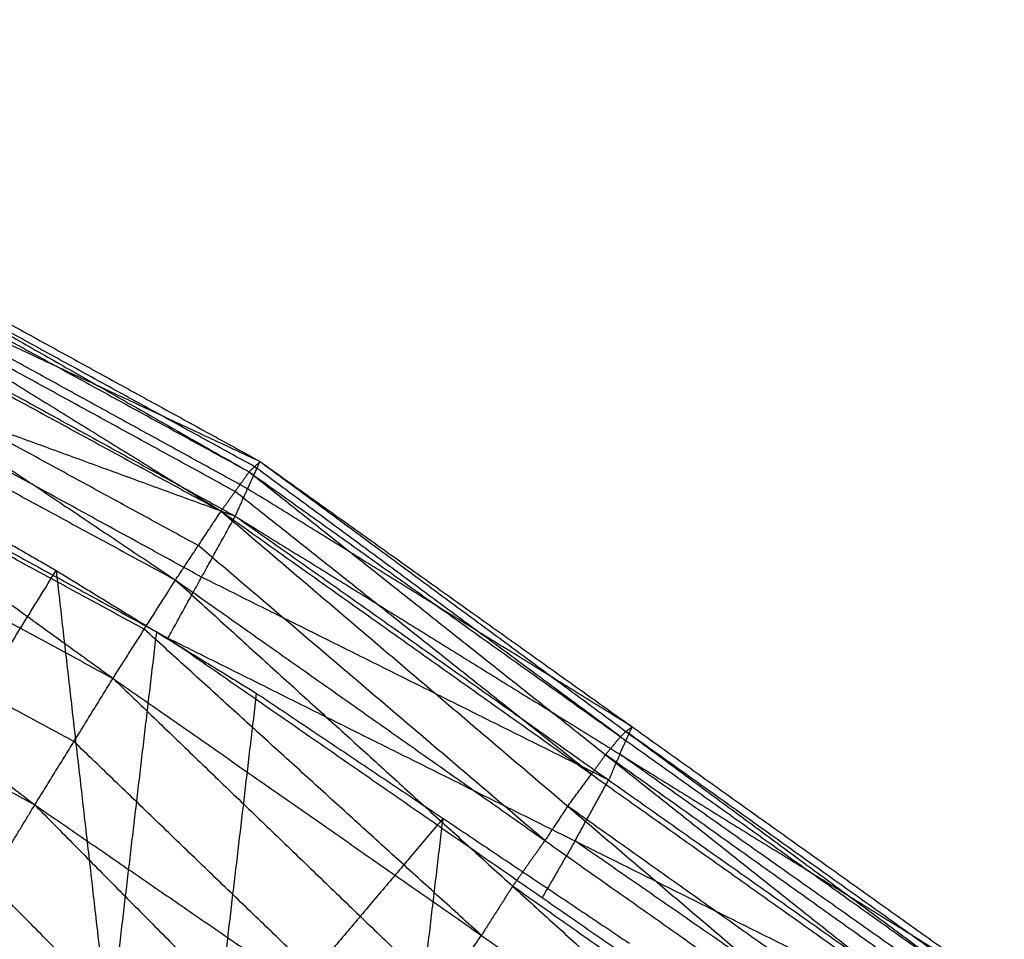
# Model space of a CAD drawing. Header units: millimetres. Extents: x -106 to 110, y -96 to 120.
# Tile 906 of 1020: x 53.89 to 57.32, y 104.39 to 107.6. Entities that reach past the tile are written whole.
import ezdxf

# ---------------------------------------------------------------- set-up
doc = ezdxf.new("R2010")
doc.units = ezdxf.units.MM
doc.header["$MEASUREMENT"] = 0
doc.layers.add('Default', color=7, linetype='Continuous', true_color=0x000000)

msp = doc.modelspace()

# ---------------------------------------------------------------- linework, layer by layer
at = {"layer": 'Default'}
for points in [[(51.9279, 107.5951, 11.4278), (53.31, 106.8072, 11.6476), (54.6922, 106.0194, 11.8675)], [(51.9279, 107.5951, 11.4278), (53.3289, 106.8254, 11.4436), (54.73, 106.0558, 11.4594)], [(51.8971, 107.5507, 11.8344), (53.2457, 106.7167, 12.0706), (54.5943, 105.8827, 12.3069)], [(51.8971, 107.5507, 11.8344), (53.2946, 106.785, 11.8509), (54.6922, 106.0194, 11.8675)], [(51.8096, 107.4024, 12.2734), (53.1225, 106.5226, 12.5106), (54.4355, 105.6427, 12.7477)], [(51.8096, 107.4024, 12.2734), (53.2019, 106.6426, 12.2901), (54.5943, 105.8827, 12.3069)], [(51.8372, 107.4081, 10.7906), (53.2404, 106.6367, 10.8032), (54.6436, 105.8652, 10.8158)], [(51.8372, 107.4081, 10.7906), (53.2836, 106.732, 11.125), (54.73, 106.0558, 11.4594)], [(51.6646, 107.1478, 12.715), (52.9412, 106.2239, 12.9356), (54.2179, 105.3001, 13.1562)], [(51.6646, 107.1478, 12.715), (53.0501, 106.3952, 12.7314), (54.4355, 105.6427, 12.7477)], [(51.6091, 106.9738, 10.3929), (53.0092, 106.207, 10.4005), (54.4093, 105.4403, 10.4082)], [(51.6091, 106.9738, 10.3929), (53.1263, 106.4195, 10.6044), (54.6436, 105.8652, 10.8158)], [(51.4638, 106.7884, 13.1252), (52.7046, 105.8239, 13.3114), (53.9453, 104.8593, 13.4976)], [(51.4638, 106.7884, 13.1252), (52.8408, 106.0443, 13.1407), (54.2179, 105.3001, 13.1562)], [(54.7111, 106.0376, 11.6634), (54.0106, 106.4224, 11.6555), (53.31, 106.8072, 11.6476)], [(54.6432, 105.951, 12.0872), (53.9445, 106.3339, 12.0789), (53.2457, 106.7167, 12.0706)], [(54.6868, 105.9605, 11.1376), (53.9852, 106.3462, 11.1313), (53.2836, 106.732, 11.125)], [(54.5149, 105.7627, 12.5273), (53.8187, 106.1427, 12.5189), (53.1225, 106.5226, 12.5106)], [(54.5264, 105.6527, 10.612), (53.8264, 106.0361, 10.6082), (53.1263, 106.4195, 10.6044)], [(51.2109, 106.3297, 13.4691), (52.5781, 105.5945, 13.4834), (53.9453, 104.8593, 13.4976)], [(54.3267, 105.4714, 12.952), (53.634, 105.8477, 12.9438), (52.9412, 106.2239, 12.9356)], [(53.3114, 106.0845, 10.3661), (53.6655, 105.8802, 10.3767), (54.0196, 105.676, 10.3873)], [(54.6436, 105.8652, 10.8158), (54.6868, 105.9605, 11.1376), (54.73, 106.0558, 11.4594)], [(54.6922, 106.0194, 11.8675), (54.7111, 106.0376, 11.6634), (54.73, 106.0558, 11.4594)], [(55.9857, 105.0968, 11.9913), (55.3484, 105.5672, 11.8274), (54.7111, 106.0376, 11.6634)], [(54.73, 106.0558, 11.4594), (56.0046, 105.1151, 11.7872), (57.2792, 104.1743, 12.1151)], [(54.73, 106.0558, 11.4594), (56.0264, 105.1311, 11.6017), (57.3228, 104.2065, 11.744)], [(54.5943, 105.8827, 12.3069), (54.6432, 105.951, 12.0872), (54.6922, 106.0194, 11.8675)], [(54.6922, 106.0194, 11.8675), (55.9336, 105.0342, 12.189), (57.1749, 104.049, 12.5106)], [(54.6922, 106.0194, 11.8675), (55.9857, 105.0968, 11.9913), (57.2792, 104.1743, 12.1151)], [(56.0264, 105.1311, 11.6017), (55.3566, 105.5458, 11.3696), (54.6868, 105.9605, 11.1376)], [(55.8846, 104.9659, 12.4087), (55.2639, 105.4585, 12.248), (54.6432, 105.951, 12.0872)], [(54.4093, 105.4403, 10.4082), (54.5264, 105.6527, 10.612), (54.6436, 105.8652, 10.8158)], [(54.4355, 105.6427, 12.7477), (54.5149, 105.7627, 12.5273), (54.5943, 105.8827, 12.3069)], [(54.5943, 105.8827, 12.3069), (55.8018, 104.8549, 12.6051), (57.0093, 103.8271, 12.9034)], [(54.5943, 105.8827, 12.3069), (55.8846, 104.9659, 12.4087), (57.1749, 104.049, 12.5106)], [(54.6436, 105.8652, 10.8158), (55.9444, 104.946, 10.9816), (57.2453, 104.0268, 11.1474)], [(54.6436, 105.8652, 10.8158), (55.9832, 105.0358, 11.2799), (57.3228, 104.2065, 11.744)], [(54.0816, 105.0797, 13.3269), (53.3931, 105.4518, 13.3191), (52.7046, 105.8239, 13.3114)], [(55.7224, 104.7349, 12.8255), (55.1186, 105.2488, 12.6764), (54.5149, 105.7627, 12.5273)], [(52.16, 102.664, 9.5634), (53.0898, 104.17, 9.9753), (54.0196, 105.676, 10.3873)], [(54.0196, 105.676, 10.3873), (54.2039, 104.0627, 10.1885), (54.3882, 102.4495, 9.9897)], [(54.0196, 105.676, 10.3873), (54.3689, 105.4618, 10.4086), (54.7182, 105.2476, 10.43)], [(55.9444, 104.946, 10.9816), (55.2354, 105.2994, 10.7968), (54.5264, 105.6527, 10.612)], [(54.2179, 105.3001, 13.1562), (54.3267, 105.4714, 12.952), (54.4355, 105.6427, 12.7477)], [(54.4355, 105.6427, 12.7477), (55.61, 104.5759, 13.0053), (56.7844, 103.509, 13.2629)], [(54.4355, 105.6427, 12.7477), (55.7224, 104.7349, 12.8255), (57.0093, 103.8271, 12.9034)], [(54.3689, 105.4618, 10.4086), (54.2864, 104.7623, 10.2986), (54.2039, 104.0627, 10.1885)], [(55.5011, 104.4046, 13.2096), (54.9139, 104.938, 13.0808), (54.3267, 105.4714, 12.952)], [(54.4093, 105.4403, 10.4082), (55.713, 104.5362, 10.5812), (57.0167, 103.632, 10.7543)], [(54.4093, 105.4403, 10.4082), (55.8273, 104.7335, 10.7778), (57.2453, 104.0268, 11.1474)], [(53.9453, 104.8593, 13.4976), (54.0816, 105.0797, 13.3269), (54.2179, 105.3001, 13.1562)], [(54.2179, 105.3001, 13.1562), (55.3612, 104.1993, 13.3572), (56.5046, 103.0985, 13.5581)], [(54.2179, 105.3001, 13.1562), (55.5011, 104.4046, 13.2096), (56.7844, 103.509, 13.2629)], [(54.3882, 102.4495, 9.9897), (54.5532, 103.8485, 10.2099), (54.7182, 105.2476, 10.43)], [(54.7182, 105.2476, 10.43), (55.3675, 104.8123, 10.5024), (56.0167, 104.3771, 10.5749)], [(55.9832, 105.0358, 11.2799), (56.0048, 105.0835, 11.4408), (56.0264, 105.1311, 11.6017)], [(56.0046, 105.1151, 11.7872), (55.9952, 105.106, 11.8893), (55.9857, 105.0968, 11.9913)], [(56.0046, 105.1151, 11.7872), (56.0155, 105.1231, 11.6945), (56.0264, 105.1311, 11.6017)], [(57.301, 104.1904, 11.9295), (56.6528, 104.6527, 11.8584), (56.0046, 105.1151, 11.7872)], [(55.225, 103.9789, 13.5278), (54.6533, 104.5293, 13.4274), (54.0816, 105.0797, 13.3269)], [(55.9336, 105.0342, 12.189), (55.9596, 105.0655, 12.0902), (55.9857, 105.0968, 11.9913)], [(55.9336, 105.0342, 12.189), (55.9091, 105, 12.2989), (55.8846, 104.9659, 12.4087)], [(57.2271, 104.1117, 12.3128), (56.5803, 104.5729, 12.2509), (55.9336, 105.0342, 12.189)], [(55.9832, 105.0358, 11.2799), (55.9638, 104.9909, 11.1307), (55.9444, 104.946, 10.9816)], [(57.284, 104.1166, 11.4457), (56.6336, 104.5762, 11.3628), (55.9832, 105.0358, 11.2799)], [(55.8018, 104.8549, 12.6051), (55.8432, 104.9104, 12.5069), (55.8846, 104.9659, 12.4087)], [(55.8273, 104.7335, 10.7778), (55.8858, 104.8397, 10.8797), (55.9444, 104.946, 10.9816)], [(53.6234, 104.3276, 13.7395), (53.7843, 104.5934, 13.6185), (53.9453, 104.8593, 13.4976)], [(53.9453, 104.8593, 13.4976), (55.0605, 103.7306, 13.6288), (56.1757, 102.6018, 13.76)], [(53.9453, 104.8593, 13.4976), (55.225, 103.9789, 13.5278), (56.5046, 103.0985, 13.5581)], [(55.8018, 104.8549, 12.6051), (55.7621, 104.7949, 12.7153), (55.7224, 104.7349, 12.8255)], [(57.0921, 103.9381, 12.707), (56.4469, 104.3965, 12.656), (55.8018, 104.8549, 12.6051)], [(55.3675, 104.8123, 10.5024), (54.9603, 104.3304, 10.3562), (54.5532, 103.8485, 10.2099)], [(55.2024, 103.4133, 10.2823), (55.2849, 104.1128, 10.3924), (55.3675, 104.8123, 10.5024)], [(55.61, 104.5759, 13.0053), (55.6662, 104.6554, 12.9154), (55.7224, 104.7349, 12.8255)], [(55.8273, 104.7335, 10.7778), (55.7701, 104.6349, 10.6795), (55.713, 104.5362, 10.5812)], [(57.131, 103.8294, 10.9508), (56.4791, 104.2815, 10.8643), (55.8273, 104.7335, 10.7778)], [(54.8995, 103.4647, 13.7498), (54.3419, 104.0291, 13.6841), (53.7843, 104.5934, 13.6185)], [(55.61, 104.5759, 13.0053), (55.5556, 104.4902, 13.1075), (55.5011, 104.4046, 13.2096)], [(56.8968, 103.6681, 13.0831), (56.2534, 104.122, 13.0442), (55.61, 104.5759, 13.0053)], [(55.3612, 104.1993, 13.3572), (55.4312, 104.302, 13.2834), (55.5011, 104.4046, 13.2096)]]:
    msp.add_open_spline(points, degree=2, dxfattribs=at)

doc.saveas('drawing.dxf')
